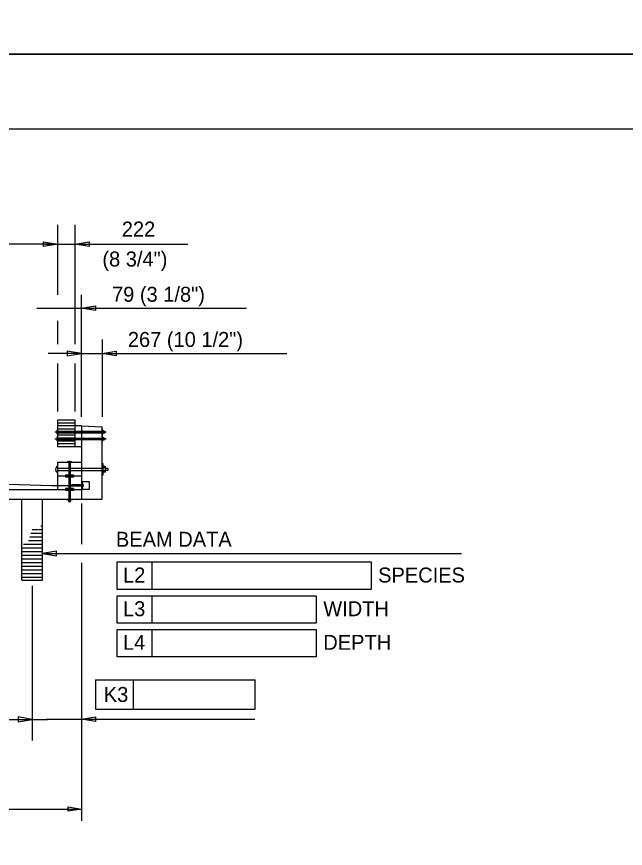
# Model space of a CAD drawing. Extents: x 638263 to 640360, y 293683 to 298655.
# Drawn here: x 638673.1 to 638795, y 296494.3 to 296661 of the extents above; entities that cross this region are included whole.
import ezdxf

# ---------------------------------------------------------------- set-up
doc = ezdxf.new("R2010")
doc.units = 0
for name, color, linetype in [('1', 7, 'Continuous'), ('2', 7, 'Continuous'), ('3', 7, 'Continuous'), ('4', 7, 'Continuous'), ('5', 7, 'Continuous'), ('6', 7, 'Continuous'), ('PLT-BNDY', 7, 'Continuous')]:
    doc.layers.add(name, color=color, linetype=linetype)

# ---------------------------------------------------------------- blocks, each defined once
blk = doc.blocks.new('V')
at = {"layer": '1'}
blk.add_line((0, 0), (0, 0), dxfattribs=at)

msp = doc.modelspace()

# ---------------------------------------------------------------- linework, layer by layer
at = {"layer": '2'}
for p, q in [((638475.46, 296638.46), (639261.46, 296638.46)), ((638681.38, 296605.23), (638681.38, 296619.21)), ((638684.85, 296595.35), (638684.85, 296619.21)), ((638680.18, 296615.36), (638550.26, 296615.36)), ((638678.94, 296615.36), (638707.43, 296615.36)), ((638686.09, 296580.74), (638686.09, 296605.23)), ((638677.18, 296602.52), (638719.16, 296602.52)), ((638681.38, 296595.35), (638681.38, 296600)), ((638690.26, 296596.26), (638690.26, 296580.74)), ((638686.09, 296593.46), (638679.43, 296593.46)), ((638686.09, 296593.46), (638727.23, 296593.46)), ((638681.38, 296581.83), (638681.38, 296591.44)), ((638684.85, 296581.83), (638684.85, 296591.44)), ((638684.85, 296580.11), (638681.38, 296580.11)), ((638681.38, 296574.76), (638681.38, 296580.11)), ((638684.85, 296579.52), (638681.38, 296579.52)), ((638684.85, 296578.93), (638681.38, 296578.93)), ((638684.85, 296574.76), (638684.85, 296580.11)), ((638686.09, 296578.93), (638684.85, 296578.93)), ((638686.09, 296578.93), (638690.26, 296578.73)), ((638686.09, 296578.93), (638686.09, 296571.59)), ((638681.38, 296578.33), (638684.85, 296578.33)), ((638681.38, 296577.88), (638690.26, 296577.88)), ((638681.38, 296577.59), (638690.26, 296577.59)), ((638690.26, 296564.26), (638690.26, 296578.73)), ((638690.35, 296578.33), (638690.26, 296578.33)), ((638690.35, 296577.14), (638690.35, 296578.33)), ((638690.35, 296577.5), (638690.35, 296577.96)), ((638690.55, 296577.96), (638690.35, 296577.96)), ((638690.55, 296577.85), (638690.35, 296577.85)), ((638690.55, 296577.62), (638690.35, 296577.62)), ((638690.55, 296577.5), (638690.35, 296577.5)), ((638690.59, 296577.9), (638690.59, 296577.56)), ((638690.59, 296577.9), (638690.59, 296577.56)), ((638690.59, 296577.88), (638690.76, 296577.88)), ((638690.59, 296577.58), (638690.76, 296577.58)), ((638690.79, 296577.86), (638690.76, 296577.88)), ((638690.79, 296577.61), (638690.76, 296577.58)), ((638690.79, 296577.86), (638690.79, 296577.61)), ((638681.38, 296577.14), (638684.85, 296577.14)), ((638681.38, 296576.55), (638684.85, 296576.55)), ((638681.38, 296576.49), (638690.26, 296576.49)), ((638681.38, 296576.2), (638690.26, 296576.2)), ((638681.38, 296575.95), (638684.85, 296575.95)), ((638690.26, 296577.14), (638690.26, 296577.14)), ((638690.26, 296577.14), (638690.35, 296577.14)), ((638690.35, 296576.94), (638690.26, 296576.94)), ((638690.26, 296575.75), (638690.26, 296575.75)), ((638690.26, 296575.75), (638690.35, 296575.75)), ((638690.35, 296577.14), (638690.35, 296577.14)), ((638690.35, 296575.75), (638690.35, 296576.94)), ((638690.35, 296576.11), (638690.35, 296576.57)), ((638690.55, 296576.57), (638690.35, 296576.57)), ((638690.55, 296576.46), (638690.35, 296576.46)), ((638690.55, 296576.23), (638690.35, 296576.23)), ((638690.55, 296576.11), (638690.35, 296576.11)), ((638690.35, 296575.75), (638690.35, 296575.75)), ((638690.59, 296576.51), (638690.59, 296576.17)), ((638690.59, 296576.51), (638690.59, 296576.17)), ((638690.59, 296576.49), (638690.76, 296576.49)), ((638690.59, 296576.2), (638690.76, 296576.2)), ((638690.79, 296576.47), (638690.76, 296576.49)), ((638690.79, 296576.22), (638690.76, 296576.2)), ((638690.79, 296576.47), (638690.79, 296576.22)), ((638684.85, 296575.35), (638681.38, 296575.35)), ((638686.09, 296574.76), (638681.38, 296574.76)), ((638686.09, 296571.59), (638681.33, 296571.59)), ((638681.33, 296571.59), (638681.33, 296568.91)), ((638683.56, 296571.59), (638683.56, 296564.26)), ((638683.71, 296563.75), (638683.71, 296571.93)), ((638683.86, 296571.59), (638683.86, 296564.26)), ((638686.09, 296571.59), (638686.09, 296568.91)), ((638690.26, 296571.43), (638690.26, 296569.05)), ((638690.26, 296571.43), (638690.36, 296571.43)), ((638690.26, 296570.52), (638690.36, 296570.52)), ((638690.36, 296571.43), (638690.36, 296569.05)), ((638690.36, 296570.79), (638690.36, 296569.69)), ((638690.85, 296570.79), (638690.36, 296570.79)), ((638690.85, 296570.52), (638690.36, 296570.52)), ((638690.94, 296569.83), (638690.94, 296570.66)), ((638681.33, 296570.49), (638690.26, 296570.49)), ((638681.33, 296570), (638690.26, 296570)), ((638681.33, 296568.91), (638681.33, 296566.22)), ((638686.09, 296568.91), (638681.33, 296568.91)), ((638682.92, 296569.1), (638682.92, 296568.7)), ((638684.5, 296569.1), (638682.92, 296569.1)), ((638684.5, 296569.1), (638684.5, 296568.7)), ((638686.09, 296568.91), (638686.09, 296566.22)), ((638690.26, 296569.97), (638690.36, 296569.97)), ((638690.36, 296569.05), (638690.26, 296569.05)), ((638690.85, 296569.97), (638690.36, 296569.97)), ((638690.84, 296569.69), (638690.36, 296569.69)), ((638690.94, 296570.49), (638690.94, 296570.49)), ((638690.94, 296570.49), (638691.34, 296570.49)), ((638691.34, 296570), (638690.94, 296570)), ((638691.39, 296570.44), (638691.34, 296570.49)), ((638691.39, 296570.04), (638691.34, 296570)), ((638691.39, 296570.44), (638691.39, 296570.04)), ((638684.5, 296568.7), (638682.92, 296568.7)), ((638686.09, 296567.81), (638687.68, 296567.81)), ((638686.28, 296567.81), (638686.28, 296566.22)), ((638686.33, 296567.32), (638686.28, 296567.32)), ((638686.33, 296567.32), (638686.33, 296566.72)), ((638686.33, 296567.21), (638686.48, 296567.21)), ((638686.48, 296567.21), (638686.48, 296566.82)), ((638687.68, 296567.81), (638687.68, 296566.22)), ((638680.13, 296567.03), (638681.33, 296567.03)), ((638681.33, 296567.03), (638686.09, 296567.03)), ((638682.92, 296566.42), (638682.92, 296566.03)), ((638684.5, 296566.42), (638682.92, 296566.42)), ((638684.5, 296566.03), (638682.92, 296566.03)), ((638683.95, 296567.02), (638684.16, 296567.14)), ((638683.95, 296567.02), (638684.16, 296566.89)), ((638686.28, 296567.14), (638684.16, 296567.14)), ((638686.28, 296566.89), (638684.16, 296566.89)), ((638684.5, 296566.42), (638684.5, 296566.03)), ((638687.68, 296566.22), (638686.09, 296566.22)), ((638686.09, 296566.22), (638686.09, 296564.26)), ((638686.33, 296566.72), (638686.28, 296566.72)), ((638686.33, 296566.82), (638686.48, 296566.82)), ((638683.11, 296564.16), (638683.11, 296564.26)), ((638684.31, 296564.16), (638683.11, 296564.16)), ((638683.48, 296563.97), (638683.48, 296564.16)), ((638683.53, 296564.26), (638683.53, 296564.16)), ((638683.53, 296563.93), (638683.88, 296563.93)), ((638683.56, 296563.93), (638683.56, 296563.75)), ((638683.59, 296563.97), (638683.59, 296564.16)), ((638683.84, 296563.91), (638683.59, 296563.91)), ((638683.84, 296563.88), (638683.59, 296563.88)), ((638683.84, 296563.85), (638683.59, 296563.85)), ((638683.82, 296563.97), (638683.82, 296564.16)), ((638683.86, 296563.93), (638683.86, 296563.75)), ((638683.89, 296564.26), (638683.89, 296564.16)), ((638683.94, 296563.97), (638683.94, 296564.16)), ((638684.31, 296564.26), (638684.31, 296564.26)), ((638684.31, 296564.26), (638684.31, 296564.16)), ((638684.31, 296564.17), (638684.31, 296564.17)), ((638683.59, 296563.73), (638683.56, 296563.75)), ((638683.84, 296563.83), (638683.59, 296563.83)), ((638683.84, 296563.81), (638683.59, 296563.81)), ((638683.84, 296563.78), (638683.59, 296563.78)), ((638683.84, 296563.75), (638683.59, 296563.75)), ((638683.59, 296563.73), (638683.84, 296563.73)), ((638683.84, 296563.73), (638683.86, 296563.75)), ((638686.09, 296563.42), (638686.09, 296555.26)), ((638678.3, 296553.38), (638762.21, 296553.38)), ((638686.09, 296551.54), (638686.09, 296499.8)), ((638693.24, 296546.14), (638693.24, 296551.68)), ((638693.24, 296551.68), (638700.29, 296551.68)), ((638700.29, 296551.68), (638744.09, 296551.68)), ((638700.29, 296546.14), (638700.29, 296551.68)), ((638744.09, 296551.68), (638744.09, 296546.14)), ((638676.25, 296546.92), (638676.25, 296517.29)), ((638744.09, 296546.14), (638693.24, 296546.14)), ((638693.24, 296544.93), (638733.11, 296544.93)), ((638693.24, 296539.4), (638693.24, 296544.93)), ((638700.29, 296539.4), (638700.29, 296544.93)), ((638733.11, 296544.93), (638733.11, 296539.4)), ((638733.11, 296539.4), (638693.24, 296539.4)), ((638693.24, 296538.18), (638733.11, 296538.18)), ((638693.24, 296532.65), (638693.24, 296538.18)), ((638700.29, 296532.65), (638700.29, 296538.18)), ((638733.11, 296538.18), (638733.11, 296532.65)), ((638733.11, 296532.65), (638693.24, 296532.65)), ((638688.95, 296528.09), (638688.95, 296522.19)), ((638688.95, 296528.09), (638696.52, 296528.09)), ((638696.51, 296522.19), (638696.52, 296528.09)), ((638696.52, 296528.09), (638720.88, 296528.09)), ((638720.87, 296522.19), (638720.88, 296528.09)), ((638676.25, 296526.05), (638676.25, 296515.89)), ((638688.95, 296522.19), (638720.87, 296522.19)), ((638544.35, 296520.14), (638679.31, 296520.14)), ((638720.85, 296520.14), (638679.08, 296520.14)), ((638544.35, 296502.17), (638686.09, 296502.17)), ((638686.09, 296502.17), (638686.09, 296502.17))]:
    msp.add_line(p, q, dxfattribs=at)
for points in [[(638687.68, 296615.84), (638687.68, 296614.89), (638684.85, 296615.36)], [(638688.92, 296602.99), (638688.92, 296602.05), (638686.09, 296602.52)], [(638683.25, 296593.93), (638683.25, 296592.99), (638686.09, 296593.46)], [(638693.09, 296593.93), (638693.09, 296592.99), (638690.26, 296593.46)], [(638681.13, 296552.91), (638681.13, 296553.85), (638678.3, 296553.38)], [(638673.41, 296520.62), (638673.41, 296519.67), (638676.25, 296520.14)], [(638688.92, 296520.64), (638688.92, 296519.69), (638686.09, 296520.16)], [(638683.46, 296501.73), (638683.46, 296502.61), (638686.09, 296502.17)]]:
    msp.add_lwpolyline(points, close=True, dxfattribs=at)
for centre, radius, start, end in [((638682.05, 296577.73), 0.898, 138.5212, 221.4788), ((638690.52, 296577.9), 0.0634, 295.2914, 65.298), ((638690.39, 296577.73), 0.195, 323.9035, 35.4998), ((638690.52, 296577.56), 0.0631, 294.7299, 65.8765), ((638682.05, 296576.34), 0.898, 138.5212, 221.4788), ((638690.52, 296576.51), 0.0634, 295.2914, 65.298), ((638690.39, 296576.34), 0.195, 323.9035, 35.4998), ((638690.52, 296576.17), 0.0631, 294.7299, 65.8765), ((638681.79, 296570.24), 0.852, 123.281, 236.7201), ((638683.71, 296570.91), 0.898, 48.5212, 131.4788), ((638690.78, 296570.65), 0.151, 294.1303, 66.5922), ((638690.47, 296570.24), 0.469, 324.4913, 36.1094), ((638690.78, 296569.83), 0.152, 290.9772, 64.7169), ((638683.53, 296563.99), 0.0634, 204.702, 334.7086), ((638683.71, 296564.12), 0.195, 234.5002, 306.0965), ((638683.88, 296563.99), 0.0631, 204.1235, 335.2701)]:
    msp.add_arc(centre, radius, start, end, dxfattribs=at)
at = {"layer": '3'}
for p, q in [((638686.09, 296578.93), (638686.09, 296564.26)), ((638680.75, 296577.73), (638691.06, 296577.73)), ((638680.75, 296576.35), (638691.06, 296576.35)), ((638616.21, 296568.93), (638680.18, 296567.04)), ((638544.35, 296566.22), (638686.09, 296566.22)), ((638540.18, 296564.26), (638690.26, 296564.26)), ((638674.19, 296548.02), (638674.19, 296564.26)), ((638674.19, 296564.26), (638678.3, 296564.26)), ((638678.3, 296548.02), (638678.3, 296564.26)), ((638677.94, 296558.95), (638678.3, 296558.95)), ((638676, 296557.47), (638678.3, 296557.47)), ((638676.21, 296558.21), (638677.45, 296558.21)), ((638677.54, 296558.21), (638678.3, 296558.21)), ((638675.53, 296556), (638678.3, 296556)), ((638675.77, 296556.74), (638678.3, 296556.74)), ((638674.19, 296554.52), (638678.3, 296554.52)), ((638674.51, 296555.26), (638675.22, 296555.26)), ((638675.29, 296555.26), (638678.3, 296555.26)), ((638674.19, 296553.78), (638678.3, 296553.78)), ((638674.19, 296553.05), (638678.3, 296553.05)), ((638674.19, 296552.31), (638678.3, 296552.31)), ((638674.19, 296551.57), (638678.3, 296551.57)), ((638674.19, 296550.83), (638678.3, 296550.83)), ((638674.19, 296550.09), (638678.3, 296550.09)), ((638674.19, 296549.35), (638678.3, 296549.35)), ((638674.19, 296548.62), (638678.3, 296548.62)), ((638674.19, 296548.02), (638678.3, 296548.02))]:
    msp.add_line(p, q, dxfattribs=at)
at = {"layer": '6'}
msp.add_lwpolyline([(638678.54, 296614.89), (638678.54, 296615.84), (638681.38, 296615.36)], close=True, dxfattribs=at)
at = {"layer": 'PLT-BNDY'}
for points in [[(638435.46, 297247.46), (639276.46, 297247.46), (639276.46, 296653.46), (638435.46, 296653.46)], [(638435.46, 296653.46), (639276.46, 296653.46), (639276.46, 296059.46), (638435.46, 296059.46)]]:
    msp.add_lwpolyline(points, close=True, dxfattribs=at)

# ---------------------------------------------------------------- block references
at = {"layer": '5', "xscale": 0.7874015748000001, "yscale": 0.7874015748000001}
for p in [(638722.19, 296551.68), (638713.18, 296544.93), (638713.18, 296538.18), (638708.7, 296528.09)]:
    msp.add_blockref('V', p, dxfattribs=at)

# ---------------------------------------------------------------- texts
at = {"layer": '2'}
for s, p in [('BEAM DATA', (638693.01, 296554.73)), ('L2', (638694.43, 296547.57)), ('SPECIES', (638745.51, 296547.57)), ('L3', (638694.43, 296540.82)), ('WIDTH', (638734.53, 296540.82)), ('L4', (638694.43, 296534.08)), ('DEPTH', (638734.53, 296534.08))]:
    msp.add_text(s, height=3, dxfattribs=at).set_placement(p)
msp.add_text('K3', height=3, rotation=359.9382, dxfattribs=at).set_placement((638690.58, 296523.64))
at = {"layer": '4'}
for s, p in [('222', (638694.19, 296616.89)), ('(8 3/4")', (638690.3, 296610.89)), ('79 (3 1/8")', (638692.23, 296603.82)), ('267 (10 1/2")', (638695.4, 296594.77))]:
    msp.add_text(s, height=3, rotation=360, dxfattribs=at).set_placement(p)

doc.saveas('drawing.dxf')
